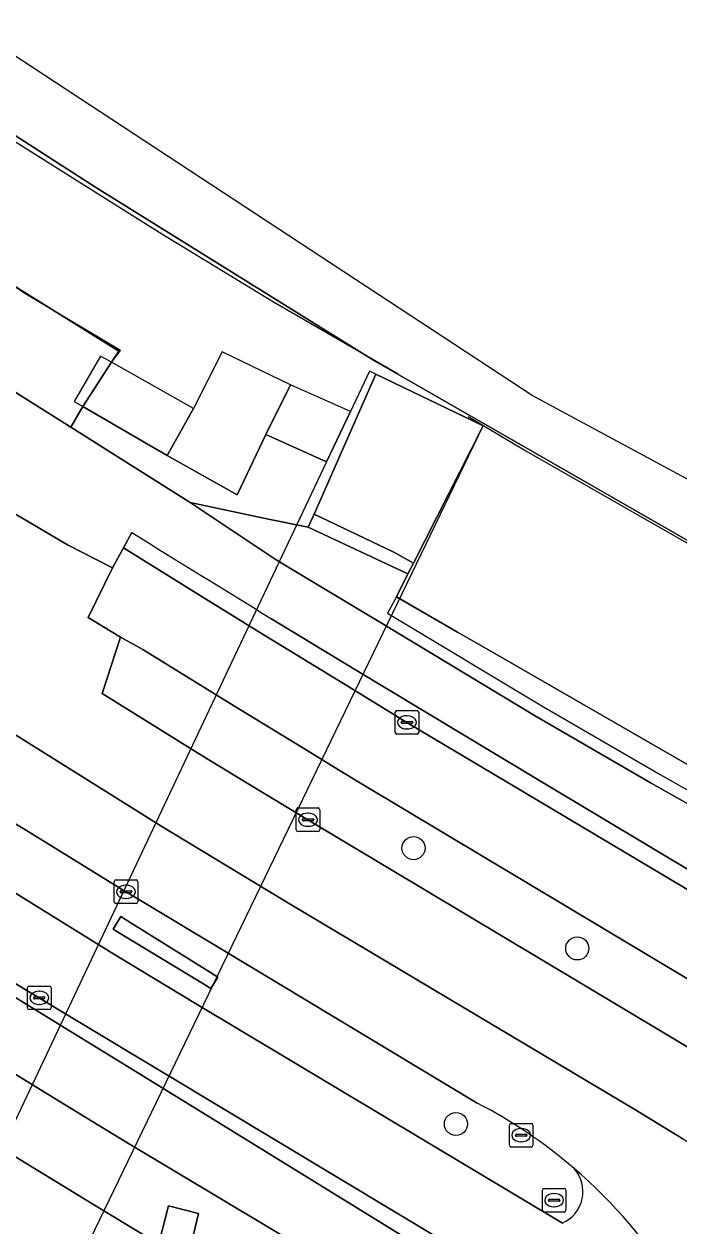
# Model space of a CAD drawing. Extents: x 159716 to 160783, y 383290 to 384031.
# Drawn here: x 160556.3 to 160584.1, y 383731.2 to 383782.2 of the extents above; entities that cross this region are included whole.
import ezdxf

# ---------------------------------------------------------------- set-up
doc = ezdxf.new("R2010")
doc.units = 0
for name, color, linetype in [('IMGEO_Berm_groen', 7, 'Continuous'), ('IMGEO_Boom', 7, 'Continuous'), ('IMGEO_Dek', 7, 'Continuous'), ('IMGEO_Fietspad_gesloten', 7, 'Continuous'), ('IMGEO_Geluidsscherm', 7, 'Continuous'), ('IMGEO_Grasland_overig', 7, 'Continuous'), ('IMGEO_Groenvoorziening', 7, 'Continuous'), ('IMGEO_Hek', 7, 'Continuous'), ('IMGEO_Kolk', 7, 'Continuous'), ('IMGEO_Pand', 7, 'Continuous'), ('IMGEO_Perron', 7, 'Continuous'), ('IMGEO_Rijbaan_lokaal_gesloten', 7, 'Continuous'), ('IMGEO_Rijbaan_lokaal_open', 7, 'Continuous'), ('IMGEO_Rioolput', 7, 'Continuous'), ('IMGEO_Verkeerseiland_open', 7, 'Continuous'), ('IMGEO_Voetpad_gesloten', 7, 'Continuous'), ('IMGEO_Voetpad_op_trap', 7, 'Continuous'), ('IMGEO_Voetpad_open', 7, 'Continuous')]:
    doc.layers.add(name, color=color, linetype=linetype)

msp = doc.modelspace()

# ---------------------------------------------------------------- linework, layer by layer
at = {"layer": 'IMGEO_Berm_groen'}
for points in [[(160543.208, 383756.291), (160534.654, 383761.844), (160526.076, 383767.524), (160517.595, 383773.228), (160512.046, 383777.027), (160510.644, 383774.978), (160516.152, 383771.204), (160524.539, 383765.534), (160533.26, 383759.769), (160541.777, 383754.245), (160543.454, 383753.183), (160548.482, 383750), (160550.374, 383748.802), (160560.038, 383742.813), (160563.622, 383740.66), (160579.169, 383731.346)], [(160560.918, 383760.617), (160560.562, 383759.968), (160563.851, 383757.914), (160566.49, 383756.298), (160570.074, 383754.103), (160572.578, 383752.569), (160576.894, 383750), (160589.333, 383742.597)], [(160574.703, 383752.207), (160570.406, 383754.794), (160566.816, 383756.979)], [(160575.559, 383736.438), (160564.721, 383742.951), (160561.137, 383745.109), (160560.666, 383745.392), (160556.341, 383748.059), (160555.454, 383748.585), (160553.17, 383750), (160543.208, 383756.291)], [(160570.605, 383750), (160569.681, 383750.553), (160568.669, 383751.175), (160565.091, 383753.374), (160561.383, 383755.658), (160560.438, 383756.186), (160559.662, 383753.795), (160564.003, 383751.099), (160565.808, 383750), (160567.588, 383748.923), (160568.382, 383748.443), (160585.127, 383738.422)], [(160589.694, 383743.232), (160578.389, 383750), (160574.703, 383752.207)], [(160586.41, 383740.541), (160570.605, 383750)]]:
    msp.add_lwpolyline(points, dxfattribs=at)
msp.add_lwpolyline([(160560.696, 383744.188), (160564.251, 383741.971), (160564.568, 383741.773), (160564.269, 383741.292), (160564.003, 383741.454), (160560.426, 383743.623), (160560.12, 383743.809), (160560.45, 383744.342)], close=True, dxfattribs=at)
for centre, radius, start, end in [((161104.35, 384635.041), 1029.532, 238.140087, 238.525744), ((160565.631, 383717.304), 21.556, 49.3633, 62.5774), ((160578.582, 383732.685), 1.462, 293.6595, 41.9281)]:
    msp.add_arc(centre, radius, start, end, dxfattribs=at)
at = {"layer": 'IMGEO_Boom'}
for centre in [(160572.859, 383747.24), (160579.802, 383742.988), (160574.656, 383735.549)]:
    msp.add_circle(centre, 0.489, dxfattribs=at)
at = {"layer": 'IMGEO_Dek'}
for points in [[(160562.419, 383763.874), (160565.381, 383762.213), (160566.599, 383764.766), (160569.173, 383763.611), (160570.183, 383765.746), (160567.641, 383766.882), (160564.741, 383768.269), (160563.53, 383765.879), (160560.053, 383767.833), (160559.587, 383768.095), (160558.476, 383766.163), (160558.835, 383765.954)], [(160551.429, 383726.105), (160557.364, 383726.966), (160569.764, 383752.621), (160575.813, 383765.136), (160570.991, 383767.454), (160570.183, 383765.746), (160569.173, 383763.611), (160565.274, 383755.37)]]:
    msp.add_lwpolyline(points, close=True, dxfattribs=at)
at = {"layer": 'IMGEO_Fietspad_gesloten'}
for points in [[(160591.09, 383745.362), (160590.322, 383745.828), (160582.939, 383750), (160577.994, 383752.867), (160571.39, 383756.846), (160567.786, 383759.006), (160566.989, 383759.482), (160563.388, 383761.893), (160558.331, 383765.079), (160557.831, 383765.394), (160549.773, 383770.471), (160530.377, 383783.268)], [(160554.659, 383762.926), (160555.702, 383761.563), (160556.947, 383760.829), (160558.195, 383760.101), (160560.098, 383759.122), (160560.562, 383759.968), (160560.918, 383760.617)], [(160566.816, 383756.979), (160570.406, 383754.794), (160574.703, 383752.207), (160578.389, 383750), (160589.694, 383743.232)], [(160591.637, 383719.073), (160582.953, 383724.443), (160573.883, 383729.883), (160561.972, 383737.224), (160558.414, 383739.417), (160555.662, 383741.113), (160547.305, 383746.295), (160545.488, 383747.383), (160541.795, 383746.477), (160545.57, 383744.064), (160557.209, 383736.897), (160559.214, 383735.662), (160560.774, 383734.728), (160574.681, 383726.402), (160580.096, 383723.16), (160584.258, 383720.662)]]:
    msp.add_lwpolyline(points, dxfattribs=at)
msp.add_arc((161104.35, 384635.041), 1029.532, 238.140087, 238.525744, dxfattribs=at)
at = {"layer": 'IMGEO_Geluidsscherm'}
for points in [[(160572.209, 383767.329), (160566.928, 383770.385), (160562.189, 383773.262), (160554.79, 383777.907), (160544.744, 383784.387), (160538.678, 383788.444), (160528.548, 383795.308), (160519.143, 383801.931), (160514.961, 383805.091), (160515.143, 383805.333), (160512.61, 383807.268), (160512.329, 383806.98), (160510.392, 383808.398), (160502.356, 383814.501), (160503.311, 383815.704)], [(160575.17, 383765.531), (160577.624, 383764.083), (160585.71, 383759.462), (160593.187, 383755.263), (160599.027, 383752.074), (160601.292, 383750.932), (160604.19, 383749.356), (160622.742, 383739.857), (160632.215, 383735.211), (160632.328, 383735.458), (160635.966, 383733.794), (160635.837, 383733.513), (160639.447, 383731.781), (160643.257, 383730.035), (160649.364, 383727.268), (160659.591, 383722.779), (160669.948, 383718.427), (160678.174, 383715.121), (160684.398, 383712.676), (160690.653, 383710.277)]]:
    msp.add_lwpolyline(points, dxfattribs=at)
at = {"layer": 'IMGEO_Grasland_overig'}
for points in [[(160588.907, 383757.731), (160571.204, 383767.897), (160559.415, 383775.23), (160542.358, 383786.206)], [(160535.581, 383783.406), (160545.495, 383777.041), (160548.42, 383775.071), (160549.715, 383774.35), (160554.51, 383771.957), (160556.201, 383770.899), (160560.361, 383768.309), (160560.053, 383767.833), (160558.835, 383765.954), (160558.331, 383765.079), (160563.388, 383761.893), (160566.706, 383761.186), (160568.388, 383760.844), (160568.641, 383761.396), (160571.259, 383767.325), (160575.813, 383765.136), (160572.859, 383759.319), (160572.616, 383758.86), (160572.132, 383757.893), (160574.73, 383756.397), (160576.307, 383755.489), (160585.842, 383750)]]:
    msp.add_lwpolyline(points, dxfattribs=at)
at = {"layer": 'IMGEO_Groenvoorziening'}
msp.add_lwpolyline([(160568.641, 383761.396), (160572.031, 383759.79), (160572.859, 383759.319), (160575.813, 383765.136), (160571.259, 383767.325)], close=True, dxfattribs=at)
msp.add_lwpolyline([(160585.842, 383750), (160576.307, 383755.489), (160574.73, 383756.397), (160572.132, 383757.893), (160572.616, 383758.86), (160568.388, 383760.844), (160566.706, 383761.186), (160563.388, 383761.893), (160566.989, 383759.482), (160567.786, 383759.006), (160571.39, 383756.846), (160577.994, 383752.867), (160582.939, 383750), (160590.322, 383745.828)], dxfattribs=at)
at = {"layer": 'IMGEO_Hek'}
for points in [[(160560.053, 383767.833), (160560.434, 383768.33), (160556.385, 383770.751), (160554.324, 383772.116), (160552.215, 383773.305), (160550.019, 383774.322), (160547.924, 383775.504), (160545.82, 383776.757), (160535.678, 383783.358), (160531.73, 383786.152), (160525.047, 383790.873), (160519.911, 383794.648), (160517.051, 383796.86), (160512.189, 383800.598), (160515.367, 383804.807)], [(160563.388, 383761.893), (160549.773, 383770.471), (160530.377, 383783.268), (160522.554, 383788.926), (160505.983, 383802.836)], [(160570.183, 383765.746), (160567.641, 383766.882), (160564.741, 383768.269), (160563.53, 383765.879), (160560.053, 383767.833)], [(160569.173, 383763.611), (160566.599, 383764.766), (160565.381, 383762.213), (160562.419, 383763.874), (160558.835, 383765.954)], [(160566.706, 383761.186), (160563.388, 383761.893)], [(160568.388, 383760.844), (160566.706, 383761.186)], [(160572.616, 383758.86), (160572.132, 383757.893)], [(160572.132, 383757.893), (160571.761, 383757.201)], [(160571.761, 383757.201), (160578.365, 383753.222)], [(160578.365, 383753.222), (160583.31, 383750.355)], [(160583.31, 383750.355), (160590.693, 383746.183)]]:
    msp.add_lwpolyline(points, dxfattribs=at)
at = {"layer": 'IMGEO_Kolk'}
for p, q in [((160572.082, 383752.144), (160572.082, 383752.996)), ((160572.157, 383753.07), (160573.009, 383753.07)), ((160572.384, 383752.613), (160572.782, 383752.613)), ((160572.57, 383752.85), (160572.595, 383752.85)), ((160573.083, 383752.996), (160573.083, 383752.144)), ((160572.341, 383752.564), (160572.341, 383752.576)), ((160572.779, 383752.527), (160572.381, 383752.527)), ((160572.593, 383752.29), (160572.568, 383752.29)), ((160572.825, 383752.576), (160572.825, 383752.564)), ((160573.009, 383752.07), (160572.157, 383752.07)), ((160567.886, 383748.018), (160567.886, 383748.87)), ((160567.961, 383748.944), (160568.813, 383748.944)), ((160568.374, 383748.724), (160568.399, 383748.724)), ((160568.887, 383748.87), (160568.887, 383748.018)), ((160568.145, 383748.438), (160568.145, 383748.45)), ((160568.583, 383748.401), (160568.185, 383748.401)), ((160568.188, 383748.487), (160568.586, 383748.487)), ((160568.397, 383748.164), (160568.372, 383748.164)), ((160568.629, 383748.45), (160568.629, 383748.438)), ((160568.813, 383747.944), (160567.961, 383747.944)), ((160560.169, 383744.965), (160560.169, 383745.817)), ((160560.244, 383745.891), (160561.096, 383745.891)), ((160560.657, 383745.671), (160560.682, 383745.671)), ((160561.17, 383745.817), (160561.17, 383744.965)), ((160560.428, 383745.385), (160560.428, 383745.397)), ((160560.866, 383745.348), (160560.468, 383745.348)), ((160560.471, 383745.434), (160560.869, 383745.434)), ((160560.68, 383745.111), (160560.655, 383745.111)), ((160560.912, 383745.397), (160560.912, 383745.385)), ((160561.096, 383744.891), (160560.244, 383744.891)), ((160556.566, 383741.395), (160557.418, 383741.395)), ((160556.491, 383740.469), (160556.491, 383741.321)), ((160556.75, 383740.889), (160556.75, 383740.901)), ((160556.793, 383740.938), (160557.191, 383740.938)), ((160556.979, 383741.175), (160557.004, 383741.175)), ((160557.234, 383740.901), (160557.234, 383740.889)), ((160557.492, 383741.321), (160557.492, 383740.469)), ((160557.418, 383740.395), (160556.566, 383740.395)), ((160557.188, 383740.852), (160556.79, 383740.852)), ((160557.002, 383740.615), (160556.977, 383740.615)), ((160576.923, 383734.645), (160576.923, 383735.497)), ((160576.998, 383735.571), (160577.85, 383735.571)), ((160577.411, 383735.351), (160577.436, 383735.351)), ((160577.924, 383735.497), (160577.924, 383734.645)), ((160577.182, 383735.065), (160577.182, 383735.077)), ((160577.62, 383735.028), (160577.222, 383735.028)), ((160577.225, 383735.114), (160577.623, 383735.114)), ((160577.434, 383734.791), (160577.409, 383734.791)), ((160577.666, 383735.077), (160577.666, 383735.065)), ((160577.85, 383734.571), (160576.998, 383734.571))]:
    msp.add_line(p, q, dxfattribs=at)
for points in [[(160572.082, 383752.144), (160572.082, 383752.996)], [(160572.157, 383753.07), (160573.009, 383753.07)], [(160573.083, 383752.996), (160573.083, 383752.144)], [(160573.009, 383752.07), (160572.157, 383752.07)], [(160567.886, 383748.018), (160567.886, 383748.87)], [(160567.961, 383748.944), (160568.813, 383748.944)], [(160568.887, 383748.87), (160568.887, 383748.018)], [(160568.813, 383747.944), (160567.961, 383747.944)], [(160560.169, 383744.965), (160560.169, 383745.817)], [(160560.244, 383745.891), (160561.096, 383745.891)], [(160561.17, 383745.817), (160561.17, 383744.965)], [(160561.096, 383744.891), (160560.244, 383744.891)], [(160556.566, 383741.395), (160557.418, 383741.395)], [(160556.491, 383740.469), (160556.491, 383741.321)], [(160557.492, 383741.321), (160557.492, 383740.469)], [(160557.418, 383740.395), (160556.566, 383740.395)], [(160576.923, 383734.645), (160576.923, 383735.497)], [(160576.998, 383735.571), (160577.85, 383735.571)], [(160577.924, 383735.497), (160577.924, 383734.645)], [(160577.85, 383734.571), (160576.998, 383734.571)]]:
    msp.add_lwpolyline(points, dxfattribs=at)
for centre, radius, start, end in [((160572.159, 383752.994), 0.0765, 91.552, 178.448), ((160572.159, 383752.994), 0.0765, 91.552, 178.448), ((160572.381, 383752.573), 0.0403, 85.8775, 175.7526), ((160572.786, 383752.575), 0.0386, 1.7309, 96.639), ((160573.007, 383752.994), 0.0765, 1.552, 88.448), ((160573.007, 383752.994), 0.0765, 1.552, 88.448), ((160572.159, 383752.146), 0.0765, 181.552, 268.448), ((160572.159, 383752.146), 0.0765, 181.552, 268.448), ((160572.378, 383752.563), 0.0366, 178.938, 274.7102), ((160572.782, 383752.57), 0.043, 264.8664, 352.4533), ((160573.007, 383752.146), 0.0765, 271.552, 358.448), ((160573.007, 383752.146), 0.0765, 271.552, 358.448), ((160567.963, 383748.868), 0.0765, 91.552, 178.448), ((160567.963, 383748.868), 0.0765, 91.552, 178.448), ((160568.811, 383748.868), 0.0765, 1.552, 88.448), ((160568.811, 383748.868), 0.0765, 1.552, 88.448), ((160567.963, 383748.02), 0.0765, 181.552, 268.448), ((160567.963, 383748.02), 0.0765, 181.552, 268.448), ((160568.185, 383748.447), 0.0403, 85.8775, 175.7526), ((160568.182, 383748.437), 0.0366, 178.938, 274.7102), ((160568.586, 383748.444), 0.043, 264.8664, 352.4533), ((160568.59, 383748.449), 0.0386, 1.7309, 96.639), ((160568.811, 383748.02), 0.0765, 271.552, 358.448), ((160568.811, 383748.02), 0.0765, 271.552, 358.448), ((160560.246, 383745.815), 0.0765, 91.552, 178.448), ((160560.246, 383745.815), 0.0765, 91.552, 178.448), ((160561.094, 383745.815), 0.0765, 1.552, 88.448), ((160561.094, 383745.815), 0.0765, 1.552, 88.448), ((160560.246, 383744.967), 0.0765, 181.552, 268.448), ((160560.246, 383744.967), 0.0765, 181.552, 268.448), ((160560.468, 383745.394), 0.0403, 85.8775, 175.7526), ((160560.465, 383745.384), 0.0366, 178.938, 274.7102), ((160560.869, 383745.391), 0.043, 264.8664, 352.4533), ((160560.873, 383745.396), 0.0386, 1.7309, 96.639), ((160561.094, 383744.967), 0.0765, 271.552, 358.448), ((160561.094, 383744.967), 0.0765, 271.552, 358.448), ((160556.568, 383741.319), 0.0765, 91.552, 178.448), ((160556.568, 383741.319), 0.0765, 91.552, 178.448), ((160557.416, 383741.319), 0.0765, 1.552, 88.448), ((160557.416, 383741.319), 0.0765, 1.552, 88.448), ((160556.79, 383740.898), 0.0403, 85.8775, 175.7526), ((160556.787, 383740.888), 0.0366, 178.938, 274.7102), ((160557.191, 383740.895), 0.043, 264.8664, 352.4533), ((160557.195, 383740.9), 0.0386, 1.7309, 96.639), ((160556.568, 383740.471), 0.0765, 181.552, 268.448), ((160556.568, 383740.471), 0.0765, 181.552, 268.448), ((160557.416, 383740.471), 0.0765, 271.552, 358.448), ((160557.416, 383740.471), 0.0765, 271.552, 358.448), ((160577, 383735.495), 0.0765, 91.552, 178.448), ((160577, 383735.495), 0.0765, 91.552, 178.448), ((160577.848, 383735.495), 0.0765, 1.552, 88.448), ((160577.848, 383735.495), 0.0765, 1.552, 88.448), ((160577.222, 383735.074), 0.0403, 85.8775, 175.7526), ((160577.219, 383735.064), 0.0366, 178.938, 274.7102), ((160577.623, 383735.071), 0.043, 264.8664, 352.4533), ((160577.627, 383735.076), 0.0386, 1.7309, 96.639), ((160577, 383734.647), 0.0765, 181.552, 268.448), ((160577, 383734.647), 0.0765, 181.552, 268.448), ((160577.848, 383734.647), 0.0765, 271.552, 358.448), ((160577.848, 383734.647), 0.0765, 271.552, 358.448)]:
    msp.add_arc(centre, radius, start, end, dxfattribs=at)
for centre, major_axis, ratio, start_param, end_param in [((160572.569, 383752.57), (-0.387, 0.002), 0.722429, 4.712389, 7.853982), ((160572.594, 383752.57), (-0.39, 0.002), 0.717154, 1.570796, 4.712389), ((160568.373, 383748.444), (-0.387, 0.002), 0.722429, 4.712389, 7.853982), ((160568.398, 383748.444), (-0.39, 0.002), 0.717154, 1.570796, 4.712389), ((160560.656, 383745.391), (-0.387, 0.002), 0.722429, 4.712389, 7.853982), ((160560.681, 383745.391), (-0.39, 0.002), 0.717154, 1.570796, 4.712389), ((160556.978, 383740.895), (-0.387, 0.002), 0.722429, 4.712389, 7.853982), ((160557.003, 383740.895), (-0.39, 0.002), 0.717154, 1.570796, 4.712389), ((160577.41, 383735.071), (-0.387, 0.002), 0.722429, 4.712389, 7.853982), ((160577.435, 383735.071), (-0.39, 0.002), 0.717154, 1.570796, 4.712389)]:
    msp.add_ellipse(centre, major_axis=major_axis, ratio=ratio, start_param=start_param, end_param=end_param, dxfattribs=at)
at = {"layer": 'IMGEO_Pand'}
for points in [[(160568.641, 383761.396), (160568.388, 383760.844), (160572.616, 383758.86), (160572.859, 383759.319), (160572.031, 383759.79)], [(160560.696, 383744.188), (160560.45, 383744.342), (160560.12, 383743.809), (160560.426, 383743.623), (160564.003, 383741.454), (160564.269, 383741.292), (160564.568, 383741.773), (160564.251, 383741.971)], [(160563.748, 383731.752), (160562.475, 383732.078), (160562.092, 383730.601), (160562.432, 383730.509), (160562.484, 383730.197), (160562.55, 383729.803), (160562.75, 383730.035), (160563.021, 383730.351), (160563.394, 383730.271)]]:
    msp.add_lwpolyline(points, close=True, dxfattribs=at)
at = {"layer": 'IMGEO_Perron'}
for points in [[(160714.024, 383703.898), (160634.02, 383736.183), (160577.888, 383766.417), (160517.828, 383805.85)], [(160542.358, 383786.206), (160559.415, 383775.23), (160571.204, 383767.897), (160588.907, 383757.731), (160604.19, 383749.356), (160622.742, 383739.857), (160627.187, 383737.677), (160632.215, 383735.211), (160632.328, 383735.458), (160635.966, 383733.794), (160635.837, 383733.513), (160639.447, 383731.781), (160643.257, 383730.035), (160649.364, 383727.268), (160659.591, 383722.779), (160669.948, 383718.427), (160678.174, 383715.121), (160684.398, 383712.676), (160690.653, 383710.277)]]:
    msp.add_lwpolyline(points, dxfattribs=at)
at = {"layer": 'IMGEO_Rijbaan_lokaal_gesloten'}
for points in [[(160585.127, 383738.422), (160568.382, 383748.443), (160567.588, 383748.923), (160565.808, 383750), (160564.003, 383751.099), (160559.662, 383753.795), (160560.438, 383756.186), (160559.063, 383757.019), (160560.098, 383759.122), (160558.195, 383760.101), (160556.947, 383760.829), (160555.702, 383761.563), (160555.619, 383761.612), (160554.327, 383762.383), (160553.792, 383762.706), (160553.258, 383763.029), (160552.845, 383763.274), (160533.916, 383775.525), (160525.873, 383781.018), (160519.267, 383786.063)], [(160542.996, 383760.237), (160548.028, 383757.012), (160562.187, 383748.155), (160567.697, 383744.816), (160582.238, 383736.156), (160584.281, 383734.923), (160589.089, 383732.022), (160595.862, 383727.81), (160602.599, 383723.507), (160609.208, 383719.098), (160615.837, 383714.53), (160622.333, 383709.887), (160628.787, 383705.12), (160638.399, 383697.958), (160664.058, 383678.836), (160673.773, 383671.568), (160677.753, 383668.612)], [(160584.281, 383734.923), (160582.238, 383736.156), (160567.697, 383744.816), (160562.187, 383748.155), (160548.028, 383757.012), (160542.996, 383760.237)], [(160589.333, 383742.597), (160576.894, 383750), (160572.578, 383752.569), (160570.074, 383754.103), (160566.49, 383756.298), (160563.851, 383757.914), (160560.562, 383759.968), (160560.098, 383759.122), (160559.063, 383757.019), (160560.438, 383756.186), (160561.383, 383755.658), (160565.091, 383753.374), (160568.669, 383751.175), (160569.681, 383750.553), (160570.605, 383750), (160586.41, 383740.541)], [(160550.374, 383748.802), (160548.482, 383750), (160543.454, 383753.183), (160541.644, 383750.464), (160542.378, 383750), (160545.794, 383747.84), (160547.568, 383746.719), (160555.925, 383741.537), (160558.644, 383739.899), (160562.223, 383737.746), (160574.514, 383730.353), (160583.302, 383725.099), (160592.017, 383719.69), (160594.074, 383718.395)], [(160554.605, 383750.057), (160555.454, 383748.585), (160556.341, 383748.059), (160560.666, 383745.392), (160561.137, 383745.109), (160564.721, 383742.951), (160575.559, 383736.438)], [(160579.169, 383731.346), (160563.622, 383740.66), (160560.038, 383742.813), (160550.374, 383748.802)]]:
    msp.add_lwpolyline(points, dxfattribs=at)
for centre, radius, start, end in [((160565.631, 383717.304), 21.556, 49.3633, 62.5774), ((160578.582, 383732.685), 1.462, 293.6595, 41.9281), ((160565.655, 383717.344), 21.51, 31.6313, 49.3423), ((160565.655, 383717.344), 21.51, 31.6313, 49.3423)]:
    msp.add_arc(centre, radius, start, end, dxfattribs=at)
at = {"layer": 'IMGEO_Rijbaan_lokaal_open'}
msp.add_lwpolyline([(160526.094, 383717.895), (160529.268, 383722.157), (160529.891, 383722.981), (160552.091, 383726.201), (160557.024, 383726.917), (160562.012, 383727.64), (160562.84, 383727.005), (160563.1, 383726.811), (160564.635, 383728.887), (160562.75, 383730.035), (160562.55, 383729.803), (160562.484, 383730.197), (160559.478, 383732.029), (160555.918, 383734.198), (160553.127, 383735.898), (160545.974, 383740.32), (160539.616, 383744.289), (160540.488, 383745.267), (160541.795, 383746.477), (160516.655, 383762.968)], dxfattribs=at)
at = {"layer": 'IMGEO_Rioolput'}
for p, q in [((160578.321, 383731.89), (160578.321, 383732.742)), ((160578.396, 383732.816), (160579.248, 383732.816)), ((160579.322, 383732.742), (160579.322, 383731.89)), ((160578.58, 383732.31), (160578.58, 383732.322)), ((160579.018, 383732.273), (160578.62, 383732.273)), ((160578.623, 383732.359), (160579.021, 383732.359)), ((160578.809, 383732.596), (160578.834, 383732.596)), ((160579.064, 383732.322), (160579.064, 383732.31)), ((160579.248, 383731.816), (160578.396, 383731.816)), ((160578.832, 383732.036), (160578.807, 383732.036))]:
    msp.add_line(p, q, dxfattribs=at)
for points in [[(160578.321, 383731.89), (160578.321, 383732.742)], [(160578.396, 383732.816), (160579.248, 383732.816)], [(160579.322, 383732.742), (160579.322, 383731.89)], [(160579.248, 383731.816), (160578.396, 383731.816)]]:
    msp.add_lwpolyline(points, dxfattribs=at)
for centre, radius, start, end in [((160578.398, 383732.74), 0.0765, 91.552, 178.448), ((160578.398, 383732.74), 0.0765, 91.552, 178.448), ((160579.246, 383732.74), 0.0765, 1.552, 88.448), ((160579.246, 383732.74), 0.0765, 1.552, 88.448), ((160578.62, 383732.319), 0.0403, 85.8775, 175.7526), ((160578.617, 383732.309), 0.0366, 178.938, 274.7102), ((160579.021, 383732.316), 0.043, 264.8664, 352.4533), ((160579.025, 383732.321), 0.0386, 1.7309, 96.639), ((160578.398, 383731.892), 0.0765, 181.552, 268.448), ((160578.398, 383731.892), 0.0765, 181.552, 268.448), ((160579.246, 383731.892), 0.0765, 271.552, 358.448), ((160579.246, 383731.892), 0.0765, 271.552, 358.448)]:
    msp.add_arc(centre, radius, start, end, dxfattribs=at)
for centre, major_axis, ratio, start_param, end_param in [((160578.808, 383732.316), (-0.387, 0.002), 0.722429, 4.712389, 7.853982), ((160578.833, 383732.316), (-0.39, 0.002), 0.717154, 1.570796, 4.712389)]:
    msp.add_ellipse(centre, major_axis=major_axis, ratio=ratio, start_param=start_param, end_param=end_param, dxfattribs=at)
at = {"layer": 'IMGEO_Verkeerseiland_open'}
msp.add_lwpolyline([(160574.514, 383730.353), (160562.223, 383737.746), (160558.644, 383739.899), (160555.925, 383741.537), (160547.568, 383746.719), (160545.794, 383747.84), (160545.488, 383747.383), (160547.305, 383746.295), (160555.662, 383741.113), (160558.414, 383739.417), (160561.972, 383737.224), (160573.883, 383729.883), (160582.953, 383724.443), (160591.637, 383719.073)], dxfattribs=at)
at = {"layer": 'IMGEO_Voetpad_gesloten'}
for points in [[(160567.641, 383766.882), (160564.741, 383768.269), (160563.53, 383765.879), (160562.419, 383763.874), (160565.381, 383762.213), (160566.599, 383764.766)], [(160551.429, 383726.105), (160557.364, 383726.966), (160569.764, 383752.621), (160575.813, 383765.136), (160570.991, 383767.454), (160570.183, 383765.746), (160569.173, 383763.611), (160565.274, 383755.37)]]:
    msp.add_lwpolyline(points, close=True, dxfattribs=at)
at = {"layer": 'IMGEO_Voetpad_op_trap'}
for points in [[(160563.53, 383765.879), (160560.053, 383767.833), (160559.587, 383768.095), (160558.476, 383766.163), (160558.835, 383765.954), (160562.419, 383763.874)], [(160566.599, 383764.766), (160569.173, 383763.611), (160570.183, 383765.746), (160567.641, 383766.882)]]:
    msp.add_lwpolyline(points, close=True, dxfattribs=at)
at = {"layer": 'IMGEO_Voetpad_open'}
msp.add_lwpolyline([(160511.3, 383800.321), (160508.819, 383802.18), (160509.239, 383802.739), (160507.103, 383804.346), (160507.047, 383804.27), (160505.983, 383802.836), (160522.554, 383788.926), (160530.377, 383783.268), (160549.773, 383770.471), (160557.831, 383765.394), (160558.331, 383765.079), (160558.835, 383765.954), (160560.053, 383767.833), (160560.361, 383768.309), (160556.201, 383770.899), (160554.51, 383771.957), (160549.715, 383774.35), (160548.42, 383775.071), (160545.495, 383777.041), (160535.581, 383783.406), (160526.543, 383789.723), (160511.716, 383800.876)], close=True, dxfattribs=at)
for points in [[(160574.681, 383726.402), (160560.774, 383734.728), (160559.214, 383735.662), (160557.209, 383736.897), (160545.57, 383744.064), (160541.795, 383746.477), (160540.488, 383745.267), (160539.616, 383744.289), (160545.974, 383740.32), (160553.127, 383735.898), (160555.918, 383734.198), (160559.478, 383732.029), (160562.484, 383730.197)], [(160562.092, 383730.601), (160562.475, 383732.078), (160563.748, 383731.752), (160563.394, 383730.271)]]:
    msp.add_lwpolyline(points, dxfattribs=at)

doc.saveas('drawing.dxf')
